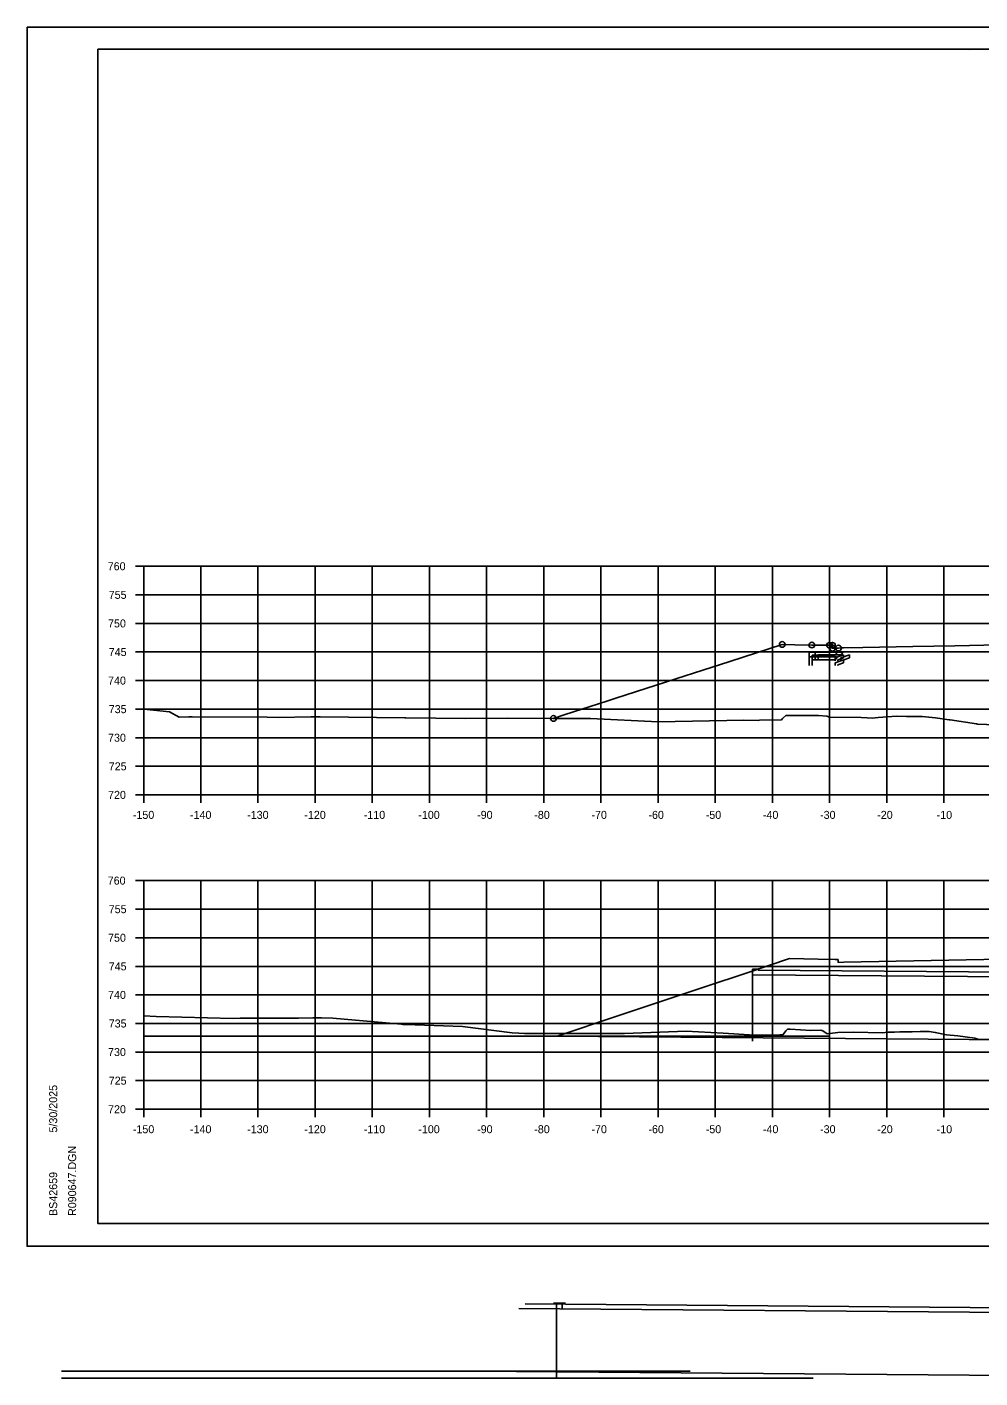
# Model space of a CAD drawing. Extents: x 1202951 to 1376887, y 378065 to 728038.
# Drawn here: x 1374773.9 to 1374940.6, y 378982.5 to 379218.9 of the extents above; entities that cross this region are included whole.
import ezdxf

# ---------------------------------------------------------------- set-up
doc = ezdxf.new("R2010")
doc.units = 0
for name, color, linetype in [('R_Axis', 7, 'Continuous'), ('R_Axis Annot', 7, 'Continuous'), ('R_Detour Annot', 7, 'Continuous'), ('R_Exist Surface', 7, 'Continuous'), ('R_Fin Surface', 7, 'Continuous'), ('R_Grid', 7, 'Continuous'), ('R_No Plot', 7, 'Continuous'), ('R_Water', 7, 'Continuous')]:
    doc.layers.add(name, color=color, linetype=linetype)

msp = doc.modelspace()

# ---------------------------------------------------------------- linework, layer by layer
at = {"layer": 'R_Axis'}
for p, q in [((1374792.87, 379124.53), (1374794.27, 379124.53)), ((1374794.27, 379084.53), (1374794.27, 379124.53)), ((1374792.87, 379119.53), (1374794.27, 379119.53)), ((1374792.87, 379114.53), (1374794.27, 379114.53)), ((1374792.87, 379109.53), (1374794.27, 379109.53)), ((1374792.87, 379104.53), (1374794.27, 379104.53)), ((1374792.87, 379099.53), (1374794.27, 379099.53)), ((1374792.87, 379094.53), (1374794.27, 379094.53)), ((1374792.87, 379089.53), (1374794.27, 379089.53)), ((1374792.87, 379084.53), (1374794.27, 379084.53)), ((1374794.27, 379084.53), (1375094.27, 379084.53)), ((1374794.27, 379083.13), (1374794.27, 379084.53)), ((1374804.27, 379083.13), (1374804.27, 379084.53)), ((1374814.27, 379083.13), (1374814.27, 379084.53)), ((1374824.27, 379083.13), (1374824.27, 379084.53)), ((1374834.27, 379083.13), (1374834.27, 379084.53)), ((1374844.27, 379083.13), (1374844.27, 379084.53)), ((1374854.27, 379083.13), (1374854.27, 379084.53)), ((1374864.27, 379083.13), (1374864.27, 379084.53)), ((1374874.27, 379083.13), (1374874.27, 379084.53)), ((1374884.27, 379083.13), (1374884.27, 379084.53)), ((1374894.27, 379083.13), (1374894.27, 379084.53)), ((1374904.27, 379083.13), (1374904.27, 379084.53)), ((1374914.27, 379083.13), (1374914.27, 379084.53)), ((1374924.27, 379083.13), (1374924.27, 379084.53)), ((1374934.27, 379083.13), (1374934.27, 379084.53)), ((1374792.87, 379069.53), (1374794.27, 379069.53)), ((1374794.27, 379029.53), (1374794.27, 379069.53)), ((1374792.87, 379064.53), (1374794.27, 379064.53)), ((1374792.87, 379059.53), (1374794.27, 379059.53)), ((1374792.87, 379054.53), (1374794.27, 379054.53)), ((1374792.87, 379049.53), (1374794.27, 379049.53)), ((1374792.87, 379044.53), (1374794.27, 379044.53)), ((1374792.87, 379039.53), (1374794.27, 379039.53)), ((1374792.87, 379034.53), (1374794.27, 379034.53)), ((1374792.87, 379029.53), (1374794.27, 379029.53)), ((1374794.27, 379029.53), (1375094.27, 379029.53)), ((1374794.27, 379028.13), (1374794.27, 379029.53)), ((1374804.27, 379028.13), (1374804.27, 379029.53)), ((1374814.27, 379028.13), (1374814.27, 379029.53)), ((1374824.27, 379028.13), (1374824.27, 379029.53)), ((1374834.27, 379028.13), (1374834.27, 379029.53)), ((1374844.27, 379028.13), (1374844.27, 379029.53)), ((1374854.27, 379028.13), (1374854.27, 379029.53)), ((1374864.27, 379028.13), (1374864.27, 379029.53)), ((1374874.27, 379028.13), (1374874.27, 379029.53)), ((1374884.27, 379028.13), (1374884.27, 379029.53)), ((1374894.27, 379028.13), (1374894.27, 379029.53)), ((1374904.27, 379028.13), (1374904.27, 379029.53)), ((1374914.27, 379028.13), (1374914.27, 379029.53)), ((1374924.27, 379028.13), (1374924.27, 379029.53)), ((1374934.27, 379028.13), (1374934.27, 379029.53))]:
    msp.add_line(p, q, dxfattribs=at)
at = {"layer": 'R_Detour Annot'}
for p, q in [((1374900.77, 379054.05), (1374901.77, 379054.04)), ((1374900.77, 379054.05), (1374900.77, 379041.44)), ((1374900.77, 379053.05), (1374979.29, 379052.42)), ((1374901.77, 379054.04), (1374901.77, 379053.88)), ((1374901.77, 379053.88), (1374978.29, 379053.26)), ((1374794.27, 379042.33), (1374914.27, 379042.33)), ((1374866.62, 379042.33), (1375015.18, 379041.13)), ((1374859.92, 378994.64), (1374964.93, 378993.79)), ((1374861.02, 378995.47), (1374963.93, 378994.64)), ((1374865.99, 378995.59), (1374868.09, 378995.59)), ((1374866.5, 378995.59), (1374866.5, 378982.53)), ((1374867.5, 378995.59), (1374867.5, 378994.59)), ((1374779.91, 378983.7), (1374889.91, 378983.7)), ((1374779.91, 378982.5), (1374911.39, 378982.5)), ((1374852.25, 378983.7), (1375000.82, 378982.5))]:
    msp.add_line(p, q, dxfattribs=at)
at = {"layer": 'R_Exist Surface'}
for points in [[(1374794.27, 379099.51), (1374798.78, 379099.06), (1374800.48, 379098.11), (1374802.17, 379098.19), (1374802.77, 379098.16), (1374815.85, 379098.11), (1374817.88, 379098.05), (1374823.49, 379098.21), (1374825.15, 379098.16), (1374839.97, 379098.02), (1374840, 379098.02), (1374840.01, 379098.02), (1374840.11, 379098.01), (1374850.61, 379097.87), (1374857.85, 379097.94), (1374865.87, 379097.91), (1374872.45, 379097.89), (1374884.28, 379097.32), (1374899.3, 379097.58), (1374901.76, 379097.57), (1374902.02, 379097.61), (1374905.89, 379097.68), (1374906.06, 379097.87), (1374906.62, 379098.41), (1374908.81, 379098.44), (1374912.33, 379098.41), (1374913.77, 379098.31), (1374914.26, 379098.1), (1374919.82, 379098.05), (1374920.84, 379098), (1374921.7, 379097.98), (1374922.75, 379098.09), (1374926, 379098.29), (1374927.71, 379098.24), (1374930.45, 379098.23), (1374931.62, 379098.15), (1374932.81, 379098.02), (1374935.19, 379097.67), (1374935.39, 379097.64), (1374939.99, 379096.94), (1374940.14, 379096.93), (1374940.19, 379096.93), (1374944.72, 379096.74)], [(1374794.27, 379045.86), (1374796.45, 379045.77), (1374809.91, 379045.38), (1374811.15, 379045.49), (1374821.37, 379045.49), (1374823.85, 379045.53), (1374825.41, 379045.52), (1374827.35, 379045.45), (1374836.66, 379044.63), (1374839.32, 379044.42), (1374839.6, 379044.37), (1374840.09, 379044.37), (1374850.05, 379044.02), (1374858.76, 379042.92), (1374859.91, 379042.86), (1374860.92, 379042.77), (1374874.97, 379042.77), (1374878.37, 379042.8), (1374889.2, 379043.19), (1374895.63, 379042.86), (1374900.26, 379042.57), (1374904.58, 379042.49), (1374904.98, 379042.5), (1374906.16, 379042.61), (1374906.61, 379043.25), (1374906.92, 379043.53), (1374907.4, 379043.51), (1374910.99, 379043.32), (1374912.75, 379043.34), (1374913.12, 379043.26), (1374913.83, 379042.71), (1374915.73, 379042.93), (1374918.49, 379043.02), (1374923.49, 379042.9), (1374924.5, 379043.02), (1374925.64, 379043.04), (1374926.59, 379043.05), (1374928.72, 379043.06), (1374930.14, 379043.13), (1374931.68, 379043.13), (1374932.76, 379042.97), (1374934.75, 379042.55), (1374936.72, 379042.37), (1374939.69, 379041.95), (1374940.39, 379041.7), (1374943.48, 379041.79)]]:
    msp.add_lwpolyline(points, dxfattribs=at)
at = {"layer": 'R_Fin Surface'}
for points in [[(1374865.95, 379097.91), (1374866.2, 379097.99), (1374866.48, 379098.08), (1374867.32, 379098.35), (1374867.99, 379098.57), (1374875.31, 379100.94), (1374876.86, 379101.44), (1374887.39, 379104.84), (1374896.83, 379107.89), (1374905.99, 379110.85), (1374908.2, 379110.81), (1374911.16, 379110.75), (1374911.9, 379110.74), (1374914.26, 379110.7), (1374914.72, 379110.7), (1374914.77, 379110.7), (1374914.77, 379110.65), (1374914.78, 379110.2), (1374915.77, 379110.22), (1374915.82, 379110.22), (1374916.28, 379110.23), (1374916.61, 379110.23), (1374916.71, 379110.23), (1374920.07, 379110.3), (1374928.85, 379110.48), (1374936.18, 379110.63), (1374943.84, 379110.78)], [(1374866.62, 379042.33), (1374869.77, 379043.38), (1374871, 379043.79), (1374871.14, 379043.83), (1374872.49, 379044.28), (1374891.25, 379050.53), (1374892.29, 379050.88), (1374900.02, 379053.46), (1374907.27, 379055.88), (1374912.27, 379055.78), (1374915.27, 379055.72), (1374915.76, 379055.72), (1374915.77, 379055.22), (1374916.77, 379055.24), (1374944.27, 379055.79)]]:
    msp.add_lwpolyline(points, dxfattribs=at)
at = {"layer": 'R_Grid'}
for p, q in [((1374794.27, 379124.53), (1375094.27, 379124.53)), ((1374794.27, 379084.53), (1374794.27, 379124.53)), ((1374804.27, 379084.53), (1374804.27, 379124.53)), ((1374814.27, 379084.53), (1374814.27, 379124.53)), ((1374824.27, 379084.53), (1374824.27, 379124.53)), ((1374834.27, 379084.53), (1374834.27, 379124.53)), ((1374844.27, 379084.53), (1374844.27, 379124.53)), ((1374854.27, 379084.53), (1374854.27, 379124.53)), ((1374864.27, 379084.53), (1374864.27, 379124.53)), ((1374874.27, 379084.53), (1374874.27, 379124.53)), ((1374884.27, 379084.53), (1374884.27, 379124.53)), ((1374894.27, 379084.53), (1374894.27, 379124.53)), ((1374904.27, 379084.53), (1374904.27, 379124.53)), ((1374914.27, 379084.53), (1374914.27, 379124.53)), ((1374924.27, 379084.53), (1374924.27, 379124.53)), ((1374934.27, 379084.53), (1374934.27, 379124.53)), ((1374794.27, 379119.53), (1375094.27, 379119.53)), ((1374794.27, 379114.53), (1375094.27, 379114.53)), ((1374794.27, 379109.53), (1375094.27, 379109.53)), ((1374794.27, 379104.53), (1375094.27, 379104.53)), ((1374794.27, 379099.53), (1375094.27, 379099.53)), ((1374794.27, 379094.53), (1375094.27, 379094.53)), ((1374794.27, 379089.53), (1375094.27, 379089.53)), ((1374794.27, 379084.53), (1375094.27, 379084.53)), ((1374794.27, 379069.53), (1375094.27, 379069.53)), ((1374794.27, 379029.53), (1374794.27, 379069.53)), ((1374804.27, 379029.53), (1374804.27, 379069.53)), ((1374814.27, 379029.53), (1374814.27, 379069.53)), ((1374824.27, 379029.53), (1374824.27, 379069.53)), ((1374834.27, 379029.53), (1374834.27, 379069.53)), ((1374844.27, 379029.53), (1374844.27, 379069.53)), ((1374854.27, 379029.53), (1374854.27, 379069.53)), ((1374864.27, 379029.53), (1374864.27, 379069.53)), ((1374874.27, 379029.53), (1374874.27, 379069.53)), ((1374884.27, 379029.53), (1374884.27, 379069.53)), ((1374894.27, 379029.53), (1374894.27, 379069.53)), ((1374904.27, 379029.53), (1374904.27, 379069.53)), ((1374914.27, 379029.53), (1374914.27, 379069.53)), ((1374924.27, 379029.53), (1374924.27, 379069.53)), ((1374934.27, 379029.53), (1374934.27, 379069.53)), ((1374794.27, 379064.53), (1375094.27, 379064.53)), ((1374794.27, 379059.53), (1375094.27, 379059.53)), ((1374794.27, 379054.53), (1375094.27, 379054.53)), ((1374794.27, 379049.53), (1375094.27, 379049.53)), ((1374794.27, 379044.53), (1375094.27, 379044.53)), ((1374794.27, 379039.53), (1375094.27, 379039.53)), ((1374794.27, 379034.53), (1375094.27, 379034.53)), ((1374794.27, 379029.53), (1375094.27, 379029.53))]:
    msp.add_line(p, q, dxfattribs=at)
at = {"layer": 'R_No Plot'}
for p, q in [((1374773.87, 379218.88), (1375107.2, 379218.88)), ((1374786.27, 379214.99), (1375102.45, 379214.99)), ((1374786.27, 379009.53), (1374786.27, 379214.99)), ((1374938.79, 379214.73), (1374938.79, 379214.73)), ((1374938.79, 379214.73), (1374938.79, 379214.73)), ((1374786.27, 379009.53), (1374786.27, 379009.53)), ((1375102.45, 379009.53), (1374786.27, 379009.53)), ((1374773.87, 379005.55), (1375107.2, 379005.55))]:
    msp.add_line(p, q, dxfattribs=at)
for points in [[(1374773.86, 379218.88), (1375107.2, 379218.88), (1375107.2, 379005.54), (1374773.86, 379005.54)], [(1375020.19, 379214.99), (1375039.81, 379214.99), (1375039.81, 379205.11), (1375055.92, 379205.11), (1375079.12, 379205.11), (1375079.12, 379180.77), (1375102.45, 379180.77), (1375102.45, 379009.53), (1374786.27, 379009.53), (1374786.27, 379214.99)]]:
    msp.add_lwpolyline(points, close=True, dxfattribs=at)
for centre in [(1374905.99, 379110.85), (1374911.16, 379110.75), (1374914.26, 379110.7), (1374914.77, 379110.7), (1374914.78, 379110.2), (1374915.82, 379110.22), (1374915.82, 379110.22), (1374865.95, 379097.91)]:
    msp.add_circle(centre, 0.5, dxfattribs=at)
at = {"layer": 'R_Water'}
for p, q in [((1374910.73, 379109.5), (1374915.48, 379109.5)), ((1374910.73, 379108), (1374910.73, 379109.5)), ((1374911.76, 379109.52), (1374916.51, 379109.52)), ((1374911.76, 379108.02), (1374911.76, 379109.52)), ((1374915.56, 379109.33), (1374915.48, 379109.5)), ((1374916.6, 379109.35), (1374916.26, 379109.02)), ((1374916.6, 379109.35), (1374916.51, 379109.52)), ((1374910.73, 379108.66), (1374915.48, 379108.66)), ((1374910.73, 379107.16), (1374910.73, 379108.66)), ((1374911.23, 379108), (1374911.23, 379109)), ((1374911.23, 379109), (1374915.23, 379109)), ((1374911.23, 379107.16), (1374911.23, 379108.16)), ((1374911.23, 379108.16), (1374915.23, 379108.16)), ((1374912.26, 379108.02), (1374912.26, 379109.02)), ((1374912.26, 379109.02), (1374916.26, 379109.02)), ((1374915.56, 379109.33), (1374915.23, 379109)), ((1374916.73, 379109.02), (1374915.23, 379108.5)), ((1374915.23, 379108), (1374915.23, 379108.5)), ((1374915.56, 379108.5), (1374915.23, 379108.16)), ((1374916.73, 379108.18), (1374915.23, 379107.66)), ((1374915.23, 379107.16), (1374915.23, 379107.66)), ((1374915.56, 379108.5), (1374915.48, 379108.66)), ((1374916.73, 379108.49), (1374915.73, 379108.14)), ((1374915.73, 379108), (1374915.73, 379108.14)), ((1374916.73, 379107.66), (1374915.73, 379107.31)), ((1374915.73, 379107.16), (1374915.73, 379107.31)), ((1374917.76, 379109.04), (1374916.26, 379108.52)), ((1374916.26, 379108.02), (1374916.26, 379108.52)), ((1374917.76, 379108.51), (1374916.76, 379108.16)), ((1374916.76, 379108.02), (1374916.76, 379108.16))]:
    msp.add_line(p, q, dxfattribs=at)
for points in [[(1374916.73, 379108.49), (1374916.73, 379109.02)], [(1374916.73, 379107.66), (1374916.73, 379108.18)], [(1374917.76, 379108.51), (1374917.76, 379109.04)]]:
    msp.add_lwpolyline(points, dxfattribs=at)

# ---------------------------------------------------------------- texts
at = {"layer": 'R_Axis Annot'}
for s, p in [('760', (1374787.98, 379123.83)), ('755', (1374788.16, 379118.83)), ('750', (1374788.04, 379113.83)), ('745', (1374788.16, 379108.83)), ('740', (1374788.04, 379103.83)), ('735', (1374788.16, 379098.83)), ('730', (1374788.04, 379093.83)), ('725', (1374788.16, 379088.83)), ('720', (1374788.04, 379083.83)), ('-150', (1374792.38, 379080.33)), ('-140', (1374802.38, 379080.33)), ('-130', (1374812.38, 379080.33)), ('-120', (1374822.38, 379080.33)), ('-110', (1374832.78, 379080.33)), ('-100', (1374842.32, 379080.33)), ('-90', (1374852.61, 379080.33)), ('-80', (1374862.61, 379080.33)), ('-70', (1374872.61, 379080.33)), ('-60', (1374882.58, 379080.33)), ('-50', (1374892.61, 379080.33)), ('-40', (1374902.61, 379080.33)), ('-30', (1374912.61, 379080.33)), ('-20', (1374922.61, 379080.33)), ('-10', (1374933.01, 379080.33)), ('760', (1374787.98, 379068.83)), ('755', (1374788.16, 379063.83)), ('750', (1374788.04, 379058.83)), ('745', (1374788.16, 379053.83)), ('740', (1374788.04, 379048.83)), ('735', (1374788.16, 379043.83)), ('730', (1374788.04, 379038.83)), ('725', (1374788.16, 379033.83)), ('720', (1374788.04, 379028.83)), ('-150', (1374792.38, 379025.33)), ('-140', (1374802.38, 379025.33)), ('-130', (1374812.38, 379025.33)), ('-120', (1374822.38, 379025.33)), ('-110', (1374832.78, 379025.33)), ('-100', (1374842.32, 379025.33)), ('-90', (1374852.61, 379025.33)), ('-80', (1374862.61, 379025.33)), ('-70', (1374872.61, 379025.33)), ('-60', (1374882.58, 379025.33)), ('-50', (1374892.61, 379025.33)), ('-40', (1374902.61, 379025.33)), ('-30', (1374912.61, 379025.33)), ('-20', (1374922.61, 379025.33)), ('-10', (1374933.01, 379025.33))]:
    msp.add_text(s, height=1.4, dxfattribs=at).set_placement(p)
at = {"layer": 'R_No Plot'}
for p in [(1374800.44, 379098.06), (1374840.06, 379097.96), (1374905.85, 379097.63), (1374906.58, 379098.36), (1374912.29, 379098.36), (1374914.22, 379098.05), (1374922.7, 379098.04), (1374930.4, 379098.18), (1374935.15, 379097.62), (1374939.94, 379096.89)]:
    msp.add_text('+', height=0.1, dxfattribs=at).set_placement(p)
for s, p in [('5/30/2025', (1374779.14, 379025.45)), ('R090647.DGN', (1374782.46, 379010.85)), ('BS42659', (1374779.14, 379010.85))]:
    msp.add_text(s, height=1.4, rotation=90, dxfattribs=at).set_placement(p)

doc.saveas('drawing.dxf')
